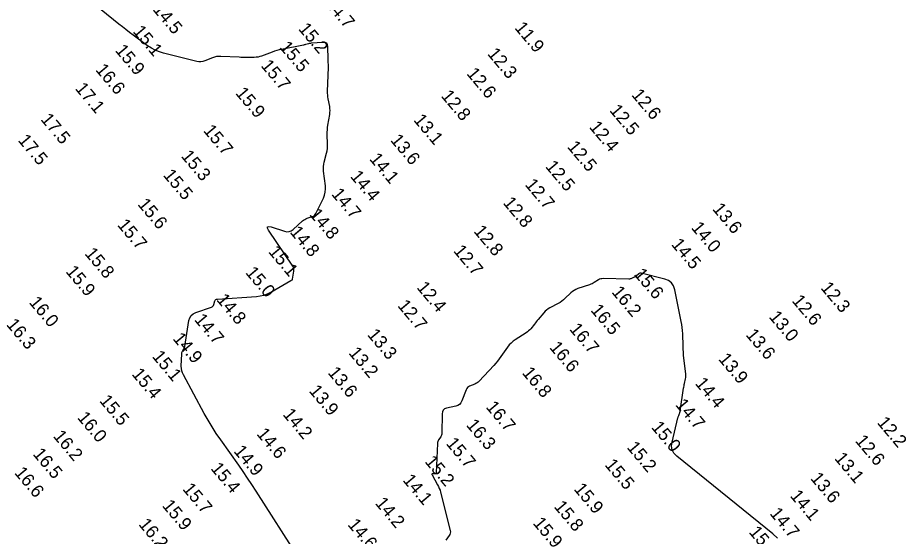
# Model space of a CAD drawing. Extents: x 988130 to 1132882, y 654656 to 841453.
# Drawn here: x 1024713.4 to 1025057.6, y 836155.9 to 836356.8 of the extents above; entities that cross this region are included whole.
import ezdxf

# ---------------------------------------------------------------- set-up
doc = ezdxf.new("R2010")
doc.units = 0
doc.layers.add('V-TOPO-MAJR', color=7, linetype='Continuous')
doc.layers.add('V-TOPO-SOUN', color=7, linetype='Continuous')

msp = doc.modelspace()

# ---------------------------------------------------------------- linework, layer by layer
at = {"layer": 'V-TOPO-MAJR'}
for points in [[(1024822.41, 836147.23), (1024805.79, 836173.35), (1024804.16, 836175.89), (1024802.49, 836178.41), (1024800.78, 836180.9), (1024799.05, 836183.38), (1024792.04, 836193.22), (1024790.33, 836195.71), (1024788.7, 836198.24), (1024787.14, 836200.83), (1024785.67, 836203.46), (1024777.59, 836218.39), (1024777.22, 836219.19), (1024776.97, 836220.01), (1024776.83, 836220.86), (1024776.8, 836221.74), (1024776.93, 836226.54), (1024776.96, 836226.81), (1024777.01, 836227.06), (1024777.1, 836227.31), (1024777.23, 836227.54), (1024777.78, 836228.46), (1024777.91, 836228.7), (1024778.01, 836228.94), (1024778.09, 836229.19), (1024778.14, 836229.46), (1024779.76, 836239.42), (1024780.07, 836240.5), (1024780.61, 836241.38), (1024781.39, 836242.07), (1024782.4, 836242.56), (1024788.45, 836244.69), (1024788.77, 836244.84), (1024789.03, 836245.05), (1024789.23, 836245.31), (1024789.37, 836245.64), (1024789.82, 836247.04), (1024789.97, 836247.35), (1024790.17, 836247.58), (1024790.45, 836247.72), (1024790.78, 836247.79), (1024805.89, 836248.81), (1024807.38, 836248.99), (1024808.81, 836249.34), (1024810.2, 836249.85), (1024811.53, 836250.52), (1024819.28, 836254.97), (1024819.35, 836255.01), (1024819.41, 836255.04), (1024819.47, 836255.08), (1024819.53, 836255.11), (1024819.78, 836255.25), (1024819.83, 836255.29), (1024819.87, 836255.34), (1024819.9, 836255.4), (1024819.92, 836255.46), (1024820.39, 836258.56), (1024820.42, 836259.09), (1024820.36, 836259.6), (1024820.2, 836260.09), (1024819.94, 836260.55), (1024810.63, 836274.43), (1024810.17, 836275.28), (1024810.18, 836275.78), (1024810.66, 836275.93), (1024811.6, 836275.73), (1024816.77, 836274.06), (1024817.69, 836273.87), (1024818.56, 836273.93), (1024819.37, 836274.23), (1024820.13, 836274.77), (1024823.78, 836278.05), (1024824.17, 836278.38), (1024824.6, 836278.66), (1024825.05, 836278.89), (1024825.53, 836279.08), (1024827.49, 836279.74), (1024827.95, 836279.94), (1024828.34, 836280.22), (1024828.67, 836280.57), (1024828.93, 836281), (1024831.81, 836286.95), (1024832.27, 836288.09), (1024832.56, 836289.27), (1024832.67, 836290.47), (1024832.61, 836291.7), (1024831.93, 836297.41), (1024831.87, 836298.29), (1024831.89, 836299.17), (1024831.99, 836300.05), (1024832.17, 836300.91), (1024833.07, 836304.37), (1024833.27, 836305.24), (1024833.39, 836306.11), (1024833.46, 836306.99), (1024833.46, 836307.88), (1024833.33, 836311.57), (1024833.32, 836312.48), (1024833.36, 836313.39), (1024833.44, 836314.29), (1024833.57, 836315.2), (1024834.29, 836319.38), (1024834.38, 836320.13), (1024834.41, 836320.88), (1024834.37, 836321.63), (1024834.26, 836322.38), (1024833.69, 836325.37), (1024833.57, 836326.12), (1024833.49, 836326.87), (1024833.46, 836327.63), (1024833.47, 836328.39), (1024833.83, 836337.59), (1024833.83, 836337.84), (1024833.83, 836338.1), (1024833.82, 836338.35), (1024833.79, 836338.6), (1024833.69, 836339.62), (1024833.67, 836339.87), (1024833.65, 836340.12), (1024833.64, 836340.38), (1024833.63, 836340.63), (1024833.55, 836345.65), (1024833.43, 836346.4), (1024833.1, 836346.93), (1024832.55, 836347.22), (1024831.78, 836347.27), (1024827.04, 836346.92), (1024826.79, 836346.9), (1024826.54, 836346.86), (1024826.3, 836346.81), (1024826.05, 836346.75), (1024825.08, 836346.48), (1024824.84, 836346.41), (1024824.59, 836346.35), (1024824.35, 836346.29), (1024824.1, 836346.24), (1024815.63, 836344.56), (1024814.69, 836344.35), (1024813.76, 836344.11), (1024812.85, 836343.83), (1024811.94, 836343.51), (1024807.9, 836341.99), (1024807.21, 836341.76), (1024806.5, 836341.6), (1024805.78, 836341.5), (1024805.05, 836341.46), (1024802.11, 836341.44), (1024801.38, 836341.44), (1024800.64, 836341.45), (1024799.91, 836341.47), (1024799.18, 836341.5), (1024792.06, 836341.86), (1024791.25, 836341.86), (1024790.47, 836341.76), (1024789.69, 836341.58), (1024788.93, 836341.31), (1024785.93, 836340.06), (1024785.18, 836339.8), (1024784.41, 836339.68), (1024783.64, 836339.69), (1024782.85, 836339.82), (1024769.95, 836343.06), (1024768.29, 836343.56), (1024766.71, 836344.21), (1024765.19, 836345.02), (1024763.75, 836345.97), (1024758.13, 836350.11), (1024756.74, 836351.16), (1024755.35, 836352.22), (1024753.98, 836353.29), (1024752.62, 836354.38), (1024736.21, 836367.71)], [(1025007.73, 836155.14), (1025005.91, 836156.8), (1024968.73, 836186.95), (1024967.63, 836188.08), (1024966.96, 836189.36), (1024966.72, 836190.78), (1024966.9, 836192.35), (1024969.17, 836201.74), (1024969.23, 836201.96), (1024969.3, 836202.18), (1024969.37, 836202.4), (1024969.45, 836202.62), (1024969.8, 836203.47), (1024969.88, 836203.69), (1024969.94, 836203.91), (1024970, 836204.13), (1024970.04, 836204.36), (1024971.37, 836213.23), (1024971.44, 836213.7), (1024971.52, 836214.16), (1024971.61, 836214.62), (1024971.71, 836215.09), (1024972.1, 836216.93), (1024972.18, 836217.39), (1024972.22, 836217.86), (1024972.23, 836218.32), (1024972.19, 836218.79), (1024971.51, 836224.86), (1024971.38, 836226.03), (1024971.29, 836227.2), (1024971.22, 836228.38), (1024971.17, 836229.55), (1024971.02, 836234.37), (1024970.96, 836235.56), (1024970.85, 836236.74), (1024970.69, 836237.92), (1024970.47, 836239.1), (1024967.96, 836251.42), (1024967.46, 836252.89), (1024966.65, 836254.06), (1024965.52, 836254.92), (1024964.07, 836255.48), (1024954.94, 836257.78), (1024954.68, 836257.81), (1024954.44, 836257.79), (1024954.21, 836257.7), (1024953.99, 836257.54), (1024953.17, 836256.81), (1024952.96, 836256.63), (1024952.74, 836256.48), (1024952.5, 836256.34), (1024952.25, 836256.22), (1024951.19, 836255.76), (1024950.93, 836255.66), (1024950.66, 836255.6), (1024950.38, 836255.56), (1024950.1, 836255.55), (1024940.23, 836255.72), (1024939.74, 836255.69), (1024939.28, 836255.6), (1024938.83, 836255.44), (1024938.41, 836255.22), (1024936.74, 836254.18), (1024936.31, 836253.94), (1024935.88, 836253.72), (1024935.43, 836253.53), (1024934.97, 836253.36), (1024930.37, 836251.82), (1024929.63, 836251.53), (1024928.94, 836251.16), (1024928.29, 836250.72), (1024927.69, 836250.2), (1024925.39, 836247.97), (1024924.8, 836247.44), (1024924.17, 836246.95), (1024923.51, 836246.5), (1024922.82, 836246.1), (1024919.56, 836244.36), (1024918.91, 836243.98), (1024918.3, 836243.54), (1024917.74, 836243.04), (1024917.23, 836242.48), (1024915.03, 836239.86), (1024914.66, 836239.42), (1024914.29, 836238.97), (1024913.93, 836238.52), (1024913.56, 836238.07), (1024912.12, 836236.26), (1024911.74, 836235.83), (1024911.33, 836235.43), (1024910.89, 836235.06), (1024910.41, 836234.74), (1024906.13, 836232.02), (1024905.29, 836231.42), (1024904.52, 836230.75), (1024903.82, 836230.01), (1024903.19, 836229.2), (1024900.61, 836225.49), (1024899.97, 836224.6), (1024899.29, 836223.74), (1024898.59, 836222.9), (1024897.85, 836222.08), (1024892.16, 836216.01), (1024891.78, 836215.64), (1024891.37, 836215.32), (1024890.92, 836215.05), (1024890.45, 836214.82), (1024888.47, 836214.01), (1024888.02, 836213.77), (1024887.64, 836213.46), (1024887.33, 836213.07), (1024887.1, 836212.61), (1024885.45, 836208.29), (1024885.07, 836207.54), (1024884.54, 836206.94), (1024883.87, 836206.51), (1024883.07, 836206.24), (1024879.57, 836205.47), (1024878.8, 836205.19), (1024878.25, 836204.73), (1024877.92, 836204.1), (1024877.8, 836203.29), (1024877.7, 836195.81), (1024877.67, 836195.44), (1024877.59, 836195.1), (1024877.46, 836194.76), (1024877.27, 836194.45), (1024876.44, 836193.21), (1024876.25, 836192.89), (1024876.12, 836192.56), (1024876.03, 836192.21), (1024875.99, 836191.85), (1024875.45, 836180.41), (1024875.41, 836180.22), (1024875.32, 836180.08), (1024875.18, 836180.01), (1024874.99, 836179.99), (1024874.12, 836180.04), (1024873.94, 836180.03), (1024873.85, 836179.96), (1024873.83, 836179.85), (1024873.9, 836179.68), (1024876.04, 836175.85), (1024876.41, 836175.14), (1024876.73, 836174.41), (1024877, 836173.66), (1024877.22, 836172.89), (1024880.97, 836158.05), (1024881.04, 836157.53), (1024881, 836157.04), (1024880.84, 836156.57), (1024880.57, 836156.13), (1024879.24, 836154.4)]]:
    msp.add_lwpolyline(points, dxfattribs=at)

# ---------------------------------------------------------------- texts
at = {"layer": 'V-TOPO-SOUN'}
for s, p in [('14.7 ', (1024832.23, 836362.2)), ('14.5 ', (1024765.48, 836359.97)), ('15.2 ', (1024821.89, 836352.43)), ('11.9 ', (1024905.66, 836352.82)), ('15.1 ', (1024757.78, 836351.42)), ('15.5 ', (1024814.61, 836345.28)), ('15.9 ', (1024750.92, 836344.06)), ('12.3 ', (1024895.12, 836342.73)), ('15.7 ', (1024807.37, 836338.16)), ('16.6 ', (1024743.31, 836336.56)), ('12.6 ', (1024887.06, 836335.07)), ('17.1 ', (1024735.43, 836329.28)), ('15.9 ', (1024797.54, 836327.48)), ('12.8 ', (1024877.19, 836326.41)), ('12.6 ', (1024950.95, 836326.82)), ('12.5 ', (1024942.43, 836320.81)), ('17.5 ', (1024722.08, 836317.34)), ('13.1 ', (1024866.52, 836317.08)), ('12.4 ', (1024934.55, 836314.36)), ('15.7 ', (1024785.08, 836312.98)), ('17.5 ', (1024713.29, 836309.22)), ('13.6 ', (1024857.54, 836309.28)), ('12.5 ', (1024926.05, 836306.7)), ('15.3 ', (1024776.46, 836303.09)), ('14.1 ', (1024849.42, 836301.99)), ('12.5 ', (1024917.56, 836299.08)), ('15.5 ', (1024769.53, 836295.71)), ('14.4 ', (1024842.01, 836295.22)), ('12.7 ', (1024909.67, 836292.03)), ('14.7 ', (1024834.7, 836288.37)), ('15.6 ', (1024759.65, 836284.4)), ('12.8 ', (1024901.16, 836284.99)), ('14.8 ', (1024826.18, 836280.46)), ('13.6 ', (1024982.28, 836282.61)), ('15.7 ', (1024751.78, 836276.4)), ('14.8 ', (1024818.61, 836273.65)), ('12.8 ', (1024889.79, 836273.99)), ('14.0 ', (1024974.07, 836275.34)), ('15.1 ', (1024810.27, 836266.05)), ('12.7 ', (1024881.96, 836266.36)), ('14.5 ', (1024966.36, 836268.88)), ('15.8 ', (1024739.12, 836265.31)), ('15.9 ', (1024731.77, 836258.37)), ('15.0 ', (1024801.41, 836257.95)), ('15.6 ', (1024951.91, 836257.29)), ('12.4 ', (1024867.74, 836252.18)), ('12.3 ', (1025024.2, 836252.04)), ('16.2 ', (1024943.26, 836250.4)), ('16.0 ', (1024717.57, 836246.4)), ('14.8 ', (1024790.18, 836247.44)), ('12.7 ', (1024860.32, 836245.13)), ('12.6 ', (1025013.09, 836247.02)), ('16.5 ', (1024935.11, 836243.39)), ('14.7 ', (1024781.59, 836239.7)), ('13.0 ', (1025004.16, 836240.8)), ('16.3 ', (1024708.78, 836237.81)), ('16.7 ', (1024926.88, 836236.05)), ('14.9 ', (1024773.24, 836232.36)), ('13.3 ', (1024848.61, 836233.86)), ('13.6 ', (1024995.2, 836233.84)), ('16.6 ', (1024919.15, 836228.95)), ('15.1 ', (1024765.25, 836225.44)), ('13.2 ', (1024841.37, 836226.79)), ('13.9 ', (1024984.61, 836224.44)), ('15.4 ', (1024757.35, 836218.6)), ('13.6 ', (1024833.3, 836219.15)), ('16.8 ', (1024908.55, 836219.09)), ('14.4 ', (1024975.57, 836214.99)), ('13.9 ', (1024826, 836212.1)), ('15.5 ', (1024744.83, 836208.26)), ('16.7 ', (1024894.52, 836205.85)), ('14.7 ', (1024967.94, 836206.73)), ('16.0 ', (1024736.25, 836201.74)), ('14.2 ', (1024815.85, 836202.99)), ('16.3 ', (1024886.92, 836198.85)), ('15.0 ', (1024958.61, 836198.01)), ('12.2 ', (1025046.09, 836199.79)), ('16.2 ', (1024726.91, 836194.54)), ('14.6 ', (1024805.72, 836195.41)), ('15.7 ', (1024879.08, 836191.71)), ('15.2 ', (1024949.15, 836190.2)), ('12.6 ', (1025037.6, 836192.73)), ('16.5 ', (1024719.03, 836187.63)), ('14.9 ', (1024796.83, 836188.73)), ('15.2 ', (1024870.88, 836184.7)), ('15.5 ', (1024940.58, 836183.43)), ('13.1 ', (1025029.56, 836185.95)), ('16.6 ', (1024711.89, 836180.36)), ('15.4 ', (1024787.93, 836182.04)), ('14.1 ', (1024862.33, 836177.5)), ('13.6 ', (1025020.26, 836178.2)), ('15.7 ', (1024777.04, 836174.07)), ('15.9 ', (1024928.59, 836174.06)), ('14.1 ', (1025012.36, 836171.42)), ('15.9 ', (1024769.13, 836167.63)), ('14.2 ', (1024851.65, 836168.56)), ('15.8 ', (1024920.9, 836167.25)), ('14.7 ', (1025004.49, 836164.57)), ('16.2 ', (1024760, 836160.38)), ('14.6 ', (1024841, 836160.26)), ('15.9 ', (1024912.75, 836160.84)), ('15.8 ', (1024996.41, 836157.36))]:
    msp.add_text(s, height=5, rotation=310, dxfattribs=at).set_placement(p)

doc.saveas('drawing.dxf')
